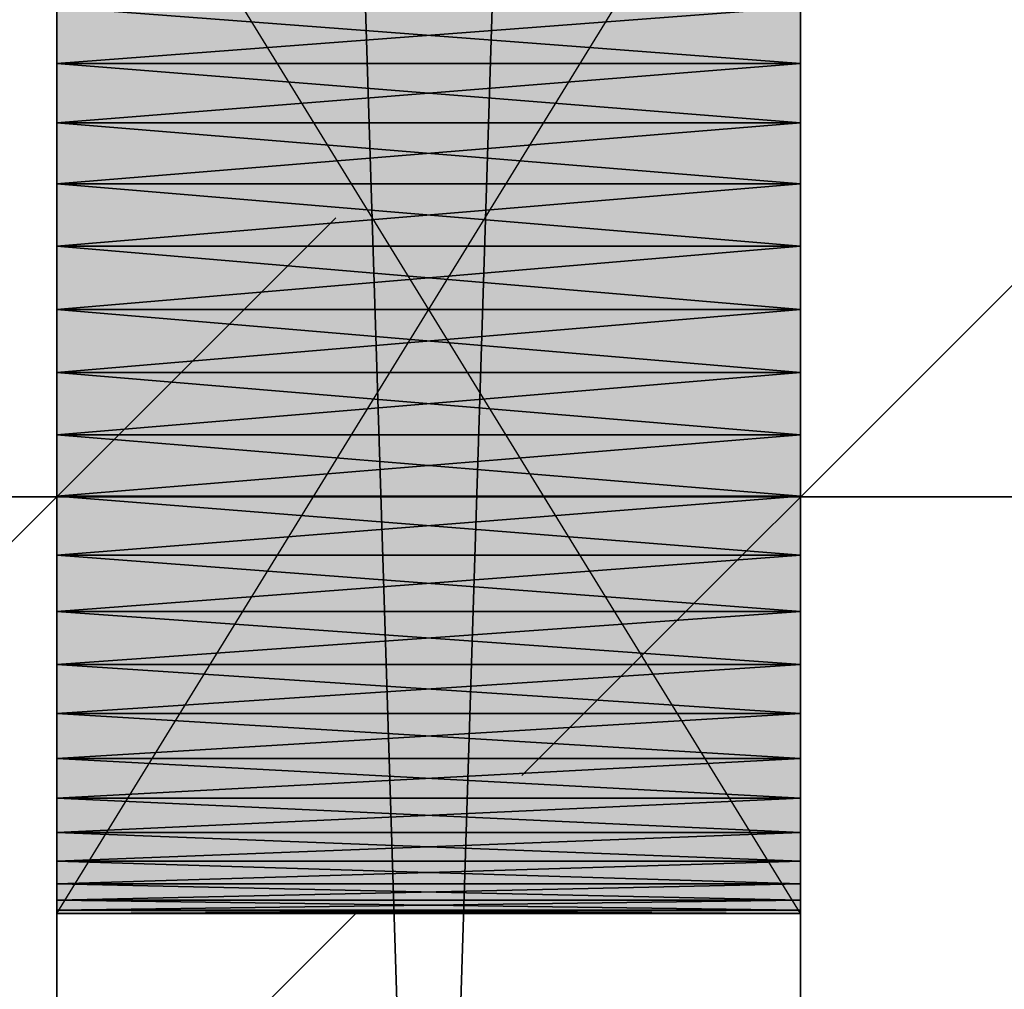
# Model space of a CAD drawing. Header units: millimetres. Extents: x 40580 to 559114, y -343730 to 81020.
# Tile 292 of 656: x 341973 to 342238, y -71118 to -70857. Entities that reach past the tile are written whole.
import ezdxf

# ---------------------------------------------------------------- set-up
doc = ezdxf.new("R2010")
doc.units = ezdxf.units.MM
doc.linetypes.add('______11', pattern=[500, 400, -50, 0, -50])
doc.linetypes.add('______5', pattern=[1100, 800, -100, 100, -100])
for name, color, linetype in [('____________', 7, 'Continuous'), ('___________________', 253, '______5'), ('______________________', 7, 'Continuous'), ('__________________________', 22, 'Continuous')]:
    doc.layers.add(name, color=color, linetype=linetype)
doc.layers.add('Standard', color=7, linetype='Continuous', lineweight=25)

# ---------------------------------------------------------------- blocks, each defined once
blk = doc.blocks.new('ALL_ML_STRICH')
at = {"color": 0, "linetype": 'ByBlock', "lineweight": -2}
for p, q in [((0, -0.5), (0, 0.5)), ((-0.3, -0.3), (0.3, 0.3)), ((-1, 0), (0.5, 0))]:
    blk.add_line(p, q, dxfattribs=at)

msp = doc.modelspace()

# ---------------------------------------------------------------- linework, layer by layer
at = {"layer": '____________', "color": 253, "linetype": '______5'}
msp.add_line((341983.15, -71177.97), (342063.54, -71097.58), dxfattribs=at)
at = {"layer": '___________________', "color": 253, "linetype": '______11'}
msp.add_line((342183.15, -89405.08), (342183.15, -39325.08), dxfattribs=at)
at = {"layer": '______________________', "color": 253, "linetype": 'Continuous'}
for p, q in [((341983.15, -71595.08), (341983.15, -70985.5)), ((342183.15, -71495.08), (342183.15, -70985.5)), ((342183.15, -71495.08), (342183.15, -70985.5))]:
    msp.add_line(p, q, dxfattribs=at)
at = {"layer": '______________________', "color": 7, "linetype": 'Continuous'}
for p, q in [((341983.15, -70985.5), (342183.15, -70985.5)), ((342183.15, -70985.5), (343433.15, -70985.5))]:
    msp.add_line(p, q, dxfattribs=at)
at = {"layer": '__________________________', "color": 92, "linetype": 'Continuous'}
for p, q in [((341983.15, -71097.58), (341983.15, -70772.58)), ((342183.15, -71097.58), (341983.15, -70772.58)), ((341983.15, -71097.58), (342183.15, -70772.58)), ((342183.15, -70772.58), (342183.15, -71097.58)), ((342183.15, -71097.58), (341983.15, -71097.58))]:
    msp.add_line(p, q, dxfattribs=at)
at = {"layer": 'Standard', "color": 3, "linetype": 'Continuous'}
for points in [[(341983.15, -71097.58), (341983.15, -70772.58), (342183.15, -71097.58)], [(342183.15, -71097.58), (341983.15, -70772.58), (342183.15, -70772.58)]]:
    msp.add_solid(points, dxfattribs=at)

# ---------------------------------------------------------------- block references
at = {"layer": '______________________', "color": 7, "linetype": 'Continuous', "xscale": 250, "yscale": 250, "zscale": 250, "rotation": 180}
for p in [(341983.15, -70985.5), (342183.15, -70985.5)]:
    msp.add_blockref('ALL_ML_STRICH', p, dxfattribs=at)
at = {"layer": '______________________', "color": 7, "linetype": 'Continuous', "xscale": 250, "yscale": 250, "zscale": 250}
msp.add_blockref('ALL_ML_STRICH', (342183.15, -70985.5), dxfattribs=at)

# ---------------------------------------------------------------- meshes
at = {"layer": '____________', "color": 7, "linetype": 'Continuous'}
mesh = msp.add_polyface(dxfattribs=at)
corners = [(341983.15, -68215.08, -3800), (341983.15, -74575.08, -3800), (341983.15, -74575.08, -350), (341983.15, -68215.08, -350), (341983.15, -72694.03, -3003.79), (341983.15, -72689.63, -3020.22), (341983.15, -72683.54, -3036.09), (341983.15, -72675.81, -3051.25), (341983.15, -72666.55, -3065.52), (341983.15, -72655.85, -3078.73), (341983.15, -72643.82, -3090.76), (341983.15, -72630.6, -3101.47), (341983.15, -72616.33, -3110.73), (341983.15, -72601.18, -3118.45), (341983.15, -72585.3, -3124.55), (341983.15, -72568.87, -3128.95), (341983.15, -72552.07, -3131.61), (341983.15, -72535.08, -3132.5), (341983.15, -72518.1, -3131.61), (341983.15, -72501.3, -3128.95), (341983.15, -72484.87, -3124.55), (341983.15, -72468.99, -3118.45), (341983.15, -72453.83, -3110.73), (341983.15, -72439.57, -3101.47), (341983.15, -72426.35, -3090.76), (341983.15, -72414.32, -3078.73), (341983.15, -72403.62, -3065.52), (341983.15, -72394.36, -3051.25), (341983.15, -72386.63, -3036.09), (341983.15, -72380.54, -3020.22), (341983.15, -72376.14, -3003.79), (341983.15, -72373.47, -2986.99), (341983.15, -72372.58, -2970), (341983.15, -72373.47, -2953.01), (341983.15, -72376.14, -2936.21), (341983.15, -72380.54, -2919.78), (341983.15, -72386.63, -2903.91), (341983.15, -72394.36, -2888.75), (341983.15, -72403.62, -2874.48), (341983.15, -72414.32, -2861.27), (341983.15, -72426.35, -2849.24), (341983.15, -72439.57, -2838.53), (341983.15, -72453.83, -2829.27), (341983.15, -72468.99, -2821.55), (341983.15, -72484.87, -2815.45), (341983.15, -72501.3, -2811.05), (341983.15, -72518.1, -2808.39), (341983.15, -72535.08, -2807.5), (341983.15, -72552.07, -2808.39), (341983.15, -72568.87, -2811.05), (341983.15, -72585.3, -2815.45), (341983.15, -72601.18, -2821.55), (341983.15, -72616.33, -2829.27), (341983.15, -72630.6, -2838.53), (341983.15, -72643.82, -2849.24), (341983.15, -72655.85, -2861.27), (341983.15, -72666.55, -2874.48), (341983.15, -72675.81, -2888.75), (341983.15, -72683.54, -2903.91), (341983.15, -72689.63, -2919.78), (341983.15, -72694.03, -2936.21), (341983.15, -72696.69, -2953.01), (341983.15, -72697.58, -2970), (341983.15, -72696.69, -2986.99), (341983.15, -71094.03, -3003.79), (341983.15, -71089.63, -3020.22), (341983.15, -71083.54, -3036.09), (341983.15, -71075.81, -3051.25), (341983.15, -71066.55, -3065.52), (341983.15, -71055.85, -3078.73), (341983.15, -71043.82, -3090.76), (341983.15, -71030.6, -3101.47), (341983.15, -71016.33, -3110.73), (341983.15, -71001.18, -3118.45), (341983.15, -70985.3, -3124.55), (341983.15, -70968.87, -3128.95), (341983.15, -70952.07, -3131.61), (341983.15, -70935.08, -3132.5), (341983.15, -70918.1, -3131.61), (341983.15, -70901.3, -3128.95), (341983.15, -70884.87, -3124.55), (341983.15, -70868.99, -3118.45), (341983.15, -70853.83, -3110.73), (341983.15, -70839.57, -3101.47), (341983.15, -70826.35, -3090.76), (341983.15, -70814.32, -3078.73), (341983.15, -70803.62, -3065.52), (341983.15, -70794.36, -3051.25), (341983.15, -70786.63, -3036.09), (341983.15, -70780.54, -3020.22), (341983.15, -70776.14, -3003.79), (341983.15, -70773.47, -2986.99), (341983.15, -70772.58, -2970), (341983.15, -70773.47, -2953.01), (341983.15, -70776.14, -2936.21), (341983.15, -70780.54, -2919.78), (341983.15, -70786.63, -2903.91), (341983.15, -70794.36, -2888.75), (341983.15, -70803.62, -2874.48), (341983.15, -70814.32, -2861.27), (341983.15, -70826.35, -2849.24), (341983.15, -70839.57, -2838.53), (341983.15, -70853.83, -2829.27), (341983.15, -70868.99, -2821.55), (341983.15, -70884.87, -2815.45), (341983.15, -70901.3, -2811.05), (341983.15, -70918.1, -2808.39), (341983.15, -70935.08, -2807.5), (341983.15, -70952.07, -2808.39), (341983.15, -70968.87, -2811.05), (341983.15, -70985.3, -2815.45), (341983.15, -71001.18, -2821.55), (341983.15, -71016.33, -2829.27), (341983.15, -71030.6, -2838.53), (341983.15, -71043.82, -2849.24), (341983.15, -71055.85, -2861.27), (341983.15, -71066.55, -2874.48), (341983.15, -71075.81, -2888.75), (341983.15, -71083.54, -2903.91), (341983.15, -71089.63, -2919.78), (341983.15, -71094.03, -2936.21), (341983.15, -71096.69, -2953.01), (341983.15, -71097.58, -2970), (341983.15, -71096.69, -2986.99), (341983.15, -70494.03, -3003.79), (341983.15, -70489.63, -3020.22), (341983.15, -70483.54, -3036.09), (341983.15, -70475.81, -3051.25), (341983.15, -70466.55, -3065.52), (341983.15, -70455.85, -3078.73), (341983.15, -70443.82, -3090.76), (341983.15, -70430.6, -3101.47), (341983.15, -70416.33, -3110.73), (341983.15, -70401.18, -3118.45), (341983.15, -70385.3, -3124.55), (341983.15, -70368.87, -3128.95), (341983.15, -70352.07, -3131.61), (341983.15, -70335.08, -3132.5), (341983.15, -70318.1, -3131.61), (341983.15, -70301.3, -3128.95), (341983.15, -70284.87, -3124.55), (341983.15, -70268.99, -3118.45), (341983.15, -70253.83, -3110.73), (341983.15, -70239.57, -3101.47), (341983.15, -70226.35, -3090.76), (341983.15, -70214.32, -3078.73), (341983.15, -70203.62, -3065.52), (341983.15, -70194.36, -3051.25), (341983.15, -70186.63, -3036.09), (341983.15, -70180.54, -3020.22), (341983.15, -70176.14, -3003.79), (341983.15, -70173.47, -2986.99), (341983.15, -70172.58, -2970), (341983.15, -70173.47, -2953.01), (341983.15, -70176.14, -2936.21), (341983.15, -70180.54, -2919.78), (341983.15, -70186.63, -2903.91), (341983.15, -70194.36, -2888.75), (341983.15, -70203.62, -2874.48), (341983.15, -70214.32, -2861.27), (341983.15, -70226.35, -2849.24), (341983.15, -70239.57, -2838.53), (341983.15, -70253.83, -2829.27), (341983.15, -70268.99, -2821.55), (341983.15, -70284.87, -2815.45), (341983.15, -70301.3, -2811.05), (341983.15, -70318.1, -2808.39), (341983.15, -70335.08, -2807.5), (341983.15, -70352.07, -2808.39), (341983.15, -70368.87, -2811.05), (341983.15, -70385.3, -2815.45), (341983.15, -70401.18, -2821.55), (341983.15, -70416.33, -2829.27), (341983.15, -70430.6, -2838.53), (341983.15, -70443.82, -2849.24), (341983.15, -70455.85, -2861.27), (341983.15, -70466.55, -2874.48), (341983.15, -70475.81, -2888.75), (341983.15, -70483.54, -2903.91), (341983.15, -70489.63, -2919.78), (341983.15, -70494.03, -2936.21), (341983.15, -70496.69, -2953.01), (341983.15, -70497.58, -2970), (341983.15, -70496.69, -2986.99)]
mesh.append_faces([[corners[k] for k in face] for face in [(19, 64, 1), (0, 83, 136), (169, 99, 3), (109, 33, 3)]], dxfattribs={"vtx0": -1, "vtx1": -1, "vtx2": -1, "color": 7})
mesh.append_faces([[corners[k] for k in face] for face in [(1, 64, 65), (76, 0, 1), (1, 4, 5), (32, 118, 119), (122, 31, 32), (124, 84, 85), (91, 183, 124), (92, 182, 183), (84, 124, 125), (161, 3, 0), (180, 98, 99), (118, 32, 33), (40, 2, 3), (53, 1, 2)]], dxfattribs={"vtx0": -1, "vtx2": -1, "color": 7})
mesh.append_faces([[corners[k] for k in face] for face in [(65, 66, 1), (66, 67, 1), (67, 68, 1), (68, 69, 1), (69, 70, 1), (70, 71, 1), (71, 72, 1), (72, 73, 1), (73, 74, 1), (74, 75, 1), (75, 76, 1), (76, 77, 0), (77, 78, 0), (78, 79, 0), (79, 80, 0), (80, 81, 0), (81, 82, 0), (82, 83, 0), (5, 6, 1), (6, 7, 1), (7, 8, 1), (8, 9, 1), (9, 10, 1), (10, 11, 1), (11, 12, 1), (12, 13, 1), (13, 14, 1), (14, 15, 1), (15, 16, 1), (16, 17, 1), (17, 18, 1), (18, 19, 1), (19, 20, 64), (20, 21, 64), (21, 22, 64), (22, 23, 64), (23, 24, 64), (24, 25, 64), (25, 26, 64), (26, 27, 64), (27, 28, 64), (28, 29, 64), (29, 30, 64), (30, 31, 64), (119, 120, 32), (120, 121, 32), (121, 122, 32), (122, 123, 31), (123, 64, 31), (85, 86, 124), (86, 87, 124), (87, 88, 124), (88, 89, 124), (89, 90, 124), (90, 91, 124), (91, 92, 183), (92, 93, 182), (93, 94, 182), (94, 95, 182), (95, 96, 182), (96, 97, 182), (97, 98, 182), (83, 84, 125), (125, 126, 83), (126, 127, 83), (127, 128, 83), (128, 129, 83), (129, 130, 83), (130, 131, 83), (131, 132, 83), (132, 133, 83), (133, 134, 83), (134, 135, 83), (135, 136, 83), (136, 137, 0), (137, 138, 0), (138, 139, 0), (139, 140, 0), (140, 141, 0), (141, 142, 0), (142, 143, 0), (143, 144, 0), (144, 145, 0), (145, 146, 0), (146, 147, 0), (147, 148, 0), (148, 149, 0), (149, 150, 0), (150, 151, 0), (151, 152, 0), (152, 153, 0), (153, 154, 0), (154, 155, 0), (155, 156, 0), (156, 157, 0), (157, 158, 0), (158, 159, 0), (159, 160, 0), (160, 161, 0), (161, 162, 3), (162, 163, 3), (163, 164, 3), (164, 165, 3), (165, 166, 3), (166, 167, 3), (167, 168, 3), (168, 169, 3), (169, 170, 99), (170, 171, 99), (171, 172, 99), (172, 173, 99), (173, 174, 99), (174, 175, 99), (175, 176, 99), (176, 177, 99), (177, 178, 99), (178, 179, 99), (179, 180, 99), (180, 181, 98), (181, 182, 98), (99, 100, 3), (100, 101, 3), (101, 102, 3), (102, 103, 3), (103, 104, 3), (104, 105, 3), (105, 106, 3), (106, 107, 3), (107, 108, 3), (108, 109, 3), (109, 110, 33), (110, 111, 33), (111, 112, 33), (112, 113, 33), (113, 114, 33), (114, 115, 33), (115, 116, 33), (116, 117, 33), (117, 118, 33), (33, 34, 3), (34, 35, 3), (35, 36, 3), (36, 37, 3), (37, 38, 3), (38, 39, 3), (39, 40, 3), (40, 41, 2), (41, 42, 2), (42, 43, 2), (43, 44, 2), (44, 45, 2), (45, 46, 2), (46, 47, 2), (47, 48, 2), (48, 49, 2), (49, 50, 2), (50, 51, 2), (51, 52, 2), (52, 53, 2), (53, 54, 1), (54, 55, 1), (55, 56, 1), (56, 57, 1), (57, 58, 1), (58, 59, 1), (59, 60, 1), (60, 61, 1), (61, 62, 1), (62, 63, 1), (63, 4, 1)]], dxfattribs={"vtx1": -1, "vtx2": -1, "color": 7})
mesh = msp.add_polyface(dxfattribs=at)
corners = [(342183.15, -74575.08, -3800), (341983.15, -74575.08, -3800), (341983.15, -68215.08, -3800), (342183.15, -68215.08, -3800)]
mesh.append_faces([[corners[k] for k in face] for face in [(1, 2, 0)]], dxfattribs={"vtx1": -1, "color": 7})
mesh.append_faces([[corners[k] for k in face] for face in [(2, 3, 0)]], dxfattribs={"vtx2": -1, "color": 7})
mesh = msp.add_polyface(dxfattribs=at)
corners = [(341983.15, -74575.08, -350), (342183.15, -74575.08, -350), (342183.15, -68215.08, -350), (341983.15, -68215.08, -350)]
mesh.append_faces([[corners[k] for k in face] for face in [(1, 2, 0)]], dxfattribs={"vtx1": -1, "color": 7})
mesh.append_faces([[corners[k] for k in face] for face in [(2, 3, 0)]], dxfattribs={"vtx2": -1, "color": 7})
mesh = msp.add_polyface(dxfattribs=at)
corners = [(342183.15, -74575.08, -3800), (342183.15, -68215.08, -3800), (342183.15, -68215.08, -350), (342183.15, -74575.08, -350), (342183.15, -72689.63, -2919.78), (342183.15, -72683.54, -2903.91), (342183.15, -72675.81, -2888.75), (342183.15, -72666.55, -2874.48), (342183.15, -72655.85, -2861.27), (342183.15, -72643.82, -2849.24), (342183.15, -72630.6, -2838.53), (342183.15, -72616.33, -2829.27), (342183.15, -72601.18, -2821.55), (342183.15, -72585.3, -2815.45), (342183.15, -72568.87, -2811.05), (342183.15, -72552.07, -2808.39), (342183.15, -72535.08, -2807.5), (342183.15, -72518.1, -2808.39), (342183.15, -72501.3, -2811.05), (342183.15, -72484.87, -2815.45), (342183.15, -72468.99, -2821.55), (342183.15, -72453.83, -2829.27), (342183.15, -72439.57, -2838.53), (342183.15, -72426.35, -2849.24), (342183.15, -72414.32, -2861.27), (342183.15, -72403.62, -2874.48), (342183.15, -72394.36, -2888.75), (342183.15, -72386.63, -2903.91), (342183.15, -72380.54, -2919.78), (342183.15, -72376.14, -2936.21), (342183.15, -72373.47, -2953.01), (342183.15, -72372.58, -2970), (342183.15, -72373.47, -2986.99), (342183.15, -72376.14, -3003.79), (342183.15, -72380.54, -3020.22), (342183.15, -72386.63, -3036.09), (342183.15, -72394.36, -3051.25), (342183.15, -72403.62, -3065.52), (342183.15, -72414.32, -3078.73), (342183.15, -72426.35, -3090.76), (342183.15, -72439.57, -3101.47), (342183.15, -72453.83, -3110.73), (342183.15, -72468.99, -3118.45), (342183.15, -72484.87, -3124.55), (342183.15, -72501.3, -3128.95), (342183.15, -72518.1, -3131.61), (342183.15, -72535.08, -3132.5), (342183.15, -72552.07, -3131.61), (342183.15, -72568.87, -3128.95), (342183.15, -72585.3, -3124.55), (342183.15, -72601.18, -3118.45), (342183.15, -72616.33, -3110.73), (342183.15, -72630.6, -3101.47), (342183.15, -72643.82, -3090.76), (342183.15, -72655.85, -3078.73), (342183.15, -72666.55, -3065.52), (342183.15, -72675.81, -3051.25), (342183.15, -72683.54, -3036.09), (342183.15, -72689.63, -3020.22), (342183.15, -72694.03, -3003.79), (342183.15, -72696.69, -2986.99), (342183.15, -72697.58, -2970), (342183.15, -72696.69, -2953.01), (342183.15, -72694.03, -2936.21), (342183.15, -71089.63, -2919.78), (342183.15, -71083.54, -2903.91), (342183.15, -71075.81, -2888.75), (342183.15, -71066.55, -2874.48), (342183.15, -71055.85, -2861.27), (342183.15, -71043.82, -2849.24), (342183.15, -71030.6, -2838.53), (342183.15, -71016.33, -2829.27), (342183.15, -71001.18, -2821.55), (342183.15, -70985.3, -2815.45), (342183.15, -70968.87, -2811.05), (342183.15, -70952.07, -2808.39), (342183.15, -70935.08, -2807.5), (342183.15, -70918.1, -2808.39), (342183.15, -70901.3, -2811.05), (342183.15, -70884.87, -2815.45), (342183.15, -70868.99, -2821.55), (342183.15, -70853.83, -2829.27), (342183.15, -70839.57, -2838.53), (342183.15, -70826.35, -2849.24), (342183.15, -70814.32, -2861.27), (342183.15, -70803.62, -2874.48), (342183.15, -70794.36, -2888.75), (342183.15, -70786.63, -2903.91), (342183.15, -70780.54, -2919.78), (342183.15, -70776.14, -2936.21), (342183.15, -70773.47, -2953.01), (342183.15, -70772.58, -2970), (342183.15, -70773.47, -2986.99), (342183.15, -70776.14, -3003.79), (342183.15, -70780.54, -3020.22), (342183.15, -70786.63, -3036.09), (342183.15, -70794.36, -3051.25), (342183.15, -70803.62, -3065.52), (342183.15, -70814.32, -3078.73), (342183.15, -70826.35, -3090.76), (342183.15, -70839.57, -3101.47), (342183.15, -70853.83, -3110.73), (342183.15, -70868.99, -3118.45), (342183.15, -70884.87, -3124.55), (342183.15, -70901.3, -3128.95), (342183.15, -70918.1, -3131.61), (342183.15, -70935.08, -3132.5), (342183.15, -70952.07, -3131.61), (342183.15, -70968.87, -3128.95), (342183.15, -70985.3, -3124.55), (342183.15, -71001.18, -3118.45), (342183.15, -71016.33, -3110.73), (342183.15, -71030.6, -3101.47), (342183.15, -71043.82, -3090.76), (342183.15, -71055.85, -3078.73), (342183.15, -71066.55, -3065.52), (342183.15, -71075.81, -3051.25), (342183.15, -71083.54, -3036.09), (342183.15, -71089.63, -3020.22), (342183.15, -71094.03, -3003.79), (342183.15, -71096.69, -2986.99), (342183.15, -71097.58, -2970), (342183.15, -71096.69, -2953.01), (342183.15, -71094.03, -2936.21), (342183.15, -70489.63, -2919.78), (342183.15, -70483.54, -2903.91), (342183.15, -70475.81, -2888.75), (342183.15, -70466.55, -2874.48), (342183.15, -70455.85, -2861.27), (342183.15, -70443.82, -2849.24), (342183.15, -70430.6, -2838.53), (342183.15, -70416.33, -2829.27), (342183.15, -70401.18, -2821.55), (342183.15, -70385.3, -2815.45), (342183.15, -70368.87, -2811.05), (342183.15, -70352.07, -2808.39), (342183.15, -70335.08, -2807.5), (342183.15, -70318.1, -2808.39), (342183.15, -70301.3, -2811.05), (342183.15, -70284.87, -2815.45), (342183.15, -70268.99, -2821.55), (342183.15, -70253.83, -2829.27), (342183.15, -70239.57, -2838.53), (342183.15, -70226.35, -2849.24), (342183.15, -70214.32, -2861.27), (342183.15, -70203.62, -2874.48), (342183.15, -70194.36, -2888.75), (342183.15, -70186.63, -2903.91), (342183.15, -70180.54, -2919.78), (342183.15, -70176.14, -2936.21), (342183.15, -70173.47, -2953.01), (342183.15, -70172.58, -2970), (342183.15, -70173.47, -2986.99), (342183.15, -70176.14, -3003.79), (342183.15, -70180.54, -3020.22), (342183.15, -70186.63, -3036.09), (342183.15, -70194.36, -3051.25), (342183.15, -70203.62, -3065.52), (342183.15, -70214.32, -3078.73), (342183.15, -70226.35, -3090.76), (342183.15, -70239.57, -3101.47), (342183.15, -70253.83, -3110.73), (342183.15, -70268.99, -3118.45), (342183.15, -70284.87, -3124.55), (342183.15, -70301.3, -3128.95), (342183.15, -70318.1, -3131.61), (342183.15, -70335.08, -3132.5), (342183.15, -70352.07, -3131.61), (342183.15, -70368.87, -3128.95), (342183.15, -70385.3, -3124.55), (342183.15, -70401.18, -3118.45), (342183.15, -70416.33, -3110.73), (342183.15, -70430.6, -3101.47), (342183.15, -70443.82, -3090.76), (342183.15, -70455.85, -3078.73), (342183.15, -70466.55, -3065.52), (342183.15, -70475.81, -3051.25), (342183.15, -70483.54, -3036.09), (342183.15, -70489.63, -3020.22), (342183.15, -70494.03, -3003.79), (342183.15, -70496.69, -2986.99), (342183.15, -70497.58, -2970), (342183.15, -70496.69, -2953.01), (342183.15, -70494.03, -2936.21)]
mesh.append_faces([[corners[k] for k in face] for face in [(18, 64, 3), (79, 124, 3), (169, 94, 1), (108, 32, 1)]], dxfattribs={"vtx0": -1, "vtx1": -1, "vtx2": -1, "color": 7})
mesh.append_faces([[corners[k] for k in face] for face in [(0, 4, 5), (10, 3, 0), (31, 117, 118), (121, 30, 31), (3, 64, 65), (90, 182, 183), (91, 181, 182), (92, 178, 179), (181, 91, 92), (93, 173, 174), (178, 92, 93), (3, 124, 125), (129, 2, 3), (143, 1, 2), (173, 93, 94), (117, 31, 32), (44, 0, 1)]], dxfattribs={"vtx0": -1, "vtx2": -1, "color": 7})
mesh.append_faces([[corners[k] for k in face] for face in [(5, 6, 0), (6, 7, 0), (7, 8, 0), (8, 9, 0), (9, 10, 0), (10, 11, 3), (11, 12, 3), (12, 13, 3), (13, 14, 3), (14, 15, 3), (15, 16, 3), (16, 17, 3), (17, 18, 3), (18, 19, 64), (19, 20, 64), (20, 21, 64), (21, 22, 64), (22, 23, 64), (23, 24, 64), (24, 25, 64), (25, 26, 64), (26, 27, 64), (27, 28, 64), (28, 29, 64), (29, 30, 64), (118, 119, 31), (119, 120, 31), (120, 121, 31), (121, 122, 30), (122, 123, 30), (123, 64, 30), (65, 66, 3), (66, 67, 3), (67, 68, 3), (68, 69, 3), (69, 70, 3), (70, 71, 3), (71, 72, 3), (72, 73, 3), (73, 74, 3), (74, 75, 3), (75, 76, 3), (76, 77, 3), (77, 78, 3), (78, 79, 3), (79, 80, 124), (80, 81, 124), (81, 82, 124), (82, 83, 124), (83, 84, 124), (84, 85, 124), (85, 86, 124), (86, 87, 124), (87, 88, 124), (88, 89, 124), (89, 90, 183), (183, 124, 89), (90, 91, 182), (179, 180, 92), (180, 181, 92), (174, 175, 93), (175, 176, 93), (176, 177, 93), (177, 178, 93), (125, 126, 3), (126, 127, 3), (127, 128, 3), (128, 129, 3), (129, 130, 2), (130, 131, 2), (131, 132, 2), (132, 133, 2), (133, 134, 2), (134, 135, 2), (135, 136, 2), (136, 137, 2), (137, 138, 2), (138, 139, 2), (139, 140, 2), (140, 141, 2), (141, 142, 2), (142, 143, 2), (143, 144, 1), (144, 145, 1), (145, 146, 1), (146, 147, 1), (147, 148, 1), (148, 149, 1), (149, 150, 1), (150, 151, 1), (151, 152, 1), (152, 153, 1), (153, 154, 1), (154, 155, 1), (155, 156, 1), (156, 157, 1), (157, 158, 1), (158, 159, 1), (159, 160, 1), (160, 161, 1), (161, 162, 1), (162, 163, 1), (163, 164, 1), (164, 165, 1), (165, 166, 1), (166, 167, 1), (167, 168, 1), (168, 169, 1), (169, 170, 94), (170, 171, 94), (171, 172, 94), (172, 173, 94), (94, 95, 1), (95, 96, 1), (96, 97, 1), (97, 98, 1), (98, 99, 1), (99, 100, 1), (100, 101, 1), (101, 102, 1), (102, 103, 1), (103, 104, 1), (104, 105, 1), (105, 106, 1), (106, 107, 1), (107, 108, 1), (108, 109, 32), (109, 110, 32), (110, 111, 32), (111, 112, 32), (112, 113, 32), (113, 114, 32), (114, 115, 32), (115, 116, 32), (116, 117, 32), (32, 33, 1), (33, 34, 1), (34, 35, 1), (35, 36, 1), (36, 37, 1), (37, 38, 1), (38, 39, 1), (39, 40, 1), (40, 41, 1), (41, 42, 1), (42, 43, 1), (43, 44, 1), (44, 45, 0), (45, 46, 0), (46, 47, 0), (47, 48, 0), (48, 49, 0), (49, 50, 0), (50, 51, 0), (51, 52, 0), (52, 53, 0), (53, 54, 0), (54, 55, 0), (55, 56, 0), (56, 57, 0), (57, 58, 0), (58, 59, 0), (59, 60, 0), (60, 61, 0), (61, 62, 0), (62, 63, 0), (63, 4, 0)]], dxfattribs={"vtx1": -1, "vtx2": -1, "color": 7})
mesh = msp.add_polyface(dxfattribs=at)
corners = [(342183.15, -70868.99, -3118.45), (342183.15, -70853.83, -3110.73), (341983.15, -70853.83, -3110.73), (341983.15, -70868.99, -3118.45)]
mesh.append_faces([[corners[k] for k in face] for face in [(1, 2, 0)]], dxfattribs={"vtx1": -1, "color": 7})
mesh.append_faces([[corners[k] for k in face] for face in [(2, 3, 0)]], dxfattribs={"vtx2": -1, "color": 7})
mesh = msp.add_polyface(dxfattribs=at)
corners = [(342183.15, -70853.83, -2829.27), (342183.15, -70868.99, -2821.55), (341983.15, -70868.99, -2821.55), (341983.15, -70853.83, -2829.27)]
mesh.append_faces([[corners[k] for k in face] for face in [(1, 2, 0)]], dxfattribs={"vtx1": -1, "color": 7})
mesh.append_faces([[corners[k] for k in face] for face in [(2, 3, 0)]], dxfattribs={"vtx2": -1, "color": 7})
mesh = msp.add_polyface(dxfattribs=at)
corners = [(342183.15, -70884.87, -3124.55), (342183.15, -70868.99, -3118.45), (341983.15, -70868.99, -3118.45), (341983.15, -70884.87, -3124.55)]
mesh.append_faces([[corners[k] for k in face] for face in [(1, 2, 0)]], dxfattribs={"vtx1": -1, "color": 7})
mesh.append_faces([[corners[k] for k in face] for face in [(2, 3, 0)]], dxfattribs={"vtx2": -1, "color": 7})
mesh = msp.add_polyface(dxfattribs=at)
corners = [(342183.15, -70868.99, -2821.55), (342183.15, -70884.87, -2815.45), (341983.15, -70884.87, -2815.45), (341983.15, -70868.99, -2821.55)]
mesh.append_faces([[corners[k] for k in face] for face in [(1, 2, 0)]], dxfattribs={"vtx1": -1, "color": 7})
mesh.append_faces([[corners[k] for k in face] for face in [(2, 3, 0)]], dxfattribs={"vtx2": -1, "color": 7})
mesh = msp.add_polyface(dxfattribs=at)
corners = [(342183.15, -70901.3, -3128.95), (342183.15, -70884.87, -3124.55), (341983.15, -70884.87, -3124.55), (341983.15, -70901.3, -3128.95)]
mesh.append_faces([[corners[k] for k in face] for face in [(1, 2, 0)]], dxfattribs={"vtx1": -1, "color": 7})
mesh.append_faces([[corners[k] for k in face] for face in [(2, 3, 0)]], dxfattribs={"vtx2": -1, "color": 7})
mesh = msp.add_polyface(dxfattribs=at)
corners = [(342183.15, -70884.87, -2815.45), (342183.15, -70901.3, -2811.05), (341983.15, -70901.3, -2811.05), (341983.15, -70884.87, -2815.45)]
mesh.append_faces([[corners[k] for k in face] for face in [(1, 2, 0)]], dxfattribs={"vtx1": -1, "color": 7})
mesh.append_faces([[corners[k] for k in face] for face in [(2, 3, 0)]], dxfattribs={"vtx2": -1, "color": 7})
mesh = msp.add_polyface(dxfattribs=at)
corners = [(342183.15, -70918.1, -3131.61), (342183.15, -70901.3, -3128.95), (341983.15, -70901.3, -3128.95), (341983.15, -70918.1, -3131.61)]
mesh.append_faces([[corners[k] for k in face] for face in [(1, 2, 0)]], dxfattribs={"vtx1": -1, "color": 7})
mesh.append_faces([[corners[k] for k in face] for face in [(2, 3, 0)]], dxfattribs={"vtx2": -1, "color": 7})
mesh = msp.add_polyface(dxfattribs=at)
corners = [(342183.15, -70901.3, -2811.05), (342183.15, -70918.1, -2808.39), (341983.15, -70918.1, -2808.39), (341983.15, -70901.3, -2811.05)]
mesh.append_faces([[corners[k] for k in face] for face in [(1, 2, 0)]], dxfattribs={"vtx1": -1, "color": 7})
mesh.append_faces([[corners[k] for k in face] for face in [(2, 3, 0)]], dxfattribs={"vtx2": -1, "color": 7})
mesh = msp.add_polyface(dxfattribs=at)
corners = [(342183.15, -70935.08, -3132.5), (342183.15, -70918.1, -3131.61), (341983.15, -70918.1, -3131.61), (341983.15, -70935.08, -3132.5)]
mesh.append_faces([[corners[k] for k in face] for face in [(1, 2, 0)]], dxfattribs={"vtx1": -1, "color": 7})
mesh.append_faces([[corners[k] for k in face] for face in [(2, 3, 0)]], dxfattribs={"vtx2": -1, "color": 7})
mesh = msp.add_polyface(dxfattribs=at)
corners = [(342183.15, -70918.1, -2808.39), (342183.15, -70935.08, -2807.5), (341983.15, -70935.08, -2807.5), (341983.15, -70918.1, -2808.39)]
mesh.append_faces([[corners[k] for k in face] for face in [(1, 2, 0)]], dxfattribs={"vtx1": -1, "color": 7})
mesh.append_faces([[corners[k] for k in face] for face in [(2, 3, 0)]], dxfattribs={"vtx2": -1, "color": 7})
mesh = msp.add_polyface(dxfattribs=at)
corners = [(342183.15, -70952.07, -3131.61), (342183.15, -70935.08, -3132.5), (341983.15, -70935.08, -3132.5), (341983.15, -70952.07, -3131.61)]
mesh.append_faces([[corners[k] for k in face] for face in [(1, 2, 0)]], dxfattribs={"vtx1": -1, "color": 7})
mesh.append_faces([[corners[k] for k in face] for face in [(2, 3, 0)]], dxfattribs={"vtx2": -1, "color": 7})
mesh = msp.add_polyface(dxfattribs=at)
corners = [(342183.15, -70935.08, -2807.5), (342183.15, -70952.07, -2808.39), (341983.15, -70952.07, -2808.39), (341983.15, -70935.08, -2807.5)]
mesh.append_faces([[corners[k] for k in face] for face in [(1, 2, 0)]], dxfattribs={"vtx1": -1, "color": 7})
mesh.append_faces([[corners[k] for k in face] for face in [(2, 3, 0)]], dxfattribs={"vtx2": -1, "color": 7})
mesh = msp.add_polyface(dxfattribs=at)
corners = [(342183.15, -70968.87, -3128.95), (342183.15, -70952.07, -3131.61), (341983.15, -70952.07, -3131.61), (341983.15, -70968.87, -3128.95)]
mesh.append_faces([[corners[k] for k in face] for face in [(1, 2, 0)]], dxfattribs={"vtx1": -1, "color": 7})
mesh.append_faces([[corners[k] for k in face] for face in [(2, 3, 0)]], dxfattribs={"vtx2": -1, "color": 7})
mesh = msp.add_polyface(dxfattribs=at)
corners = [(342183.15, -70952.07, -2808.39), (342183.15, -70968.87, -2811.05), (341983.15, -70968.87, -2811.05), (341983.15, -70952.07, -2808.39)]
mesh.append_faces([[corners[k] for k in face] for face in [(1, 2, 0)]], dxfattribs={"vtx1": -1, "color": 7})
mesh.append_faces([[corners[k] for k in face] for face in [(2, 3, 0)]], dxfattribs={"vtx2": -1, "color": 7})
mesh = msp.add_polyface(dxfattribs=at)
corners = [(342183.15, -70985.3, -3124.55), (342183.15, -70968.87, -3128.95), (341983.15, -70968.87, -3128.95), (341983.15, -70985.3, -3124.55)]
mesh.append_faces([[corners[k] for k in face] for face in [(1, 2, 0)]], dxfattribs={"vtx1": -1, "color": 7})
mesh.append_faces([[corners[k] for k in face] for face in [(2, 3, 0)]], dxfattribs={"vtx2": -1, "color": 7})
mesh = msp.add_polyface(dxfattribs=at)
corners = [(342183.15, -70968.87, -2811.05), (342183.15, -70985.3, -2815.45), (341983.15, -70985.3, -2815.45), (341983.15, -70968.87, -2811.05)]
mesh.append_faces([[corners[k] for k in face] for face in [(1, 2, 0)]], dxfattribs={"vtx1": -1, "color": 7})
mesh.append_faces([[corners[k] for k in face] for face in [(2, 3, 0)]], dxfattribs={"vtx2": -1, "color": 7})
mesh = msp.add_polyface(dxfattribs=at)
corners = [(342183.15, -71001.18, -3118.45), (342183.15, -70985.3, -3124.55), (341983.15, -70985.3, -3124.55), (341983.15, -71001.18, -3118.45)]
mesh.append_faces([[corners[k] for k in face] for face in [(1, 2, 0)]], dxfattribs={"vtx1": -1, "color": 7})
mesh.append_faces([[corners[k] for k in face] for face in [(2, 3, 0)]], dxfattribs={"vtx2": -1, "color": 7})
mesh = msp.add_polyface(dxfattribs=at)
corners = [(342183.15, -70985.3, -2815.45), (342183.15, -71001.18, -2821.55), (341983.15, -71001.18, -2821.55), (341983.15, -70985.3, -2815.45)]
mesh.append_faces([[corners[k] for k in face] for face in [(1, 2, 0)]], dxfattribs={"vtx1": -1, "color": 7})
mesh.append_faces([[corners[k] for k in face] for face in [(2, 3, 0)]], dxfattribs={"vtx2": -1, "color": 7})
mesh = msp.add_polyface(dxfattribs=at)
corners = [(342183.15, -71016.33, -3110.73), (342183.15, -71001.18, -3118.45), (341983.15, -71001.18, -3118.45), (341983.15, -71016.33, -3110.73)]
mesh.append_faces([[corners[k] for k in face] for face in [(1, 2, 0)]], dxfattribs={"vtx1": -1, "color": 7})
mesh.append_faces([[corners[k] for k in face] for face in [(2, 3, 0)]], dxfattribs={"vtx2": -1, "color": 7})
mesh = msp.add_polyface(dxfattribs=at)
corners = [(342183.15, -71001.18, -2821.55), (342183.15, -71016.33, -2829.27), (341983.15, -71016.33, -2829.27), (341983.15, -71001.18, -2821.55)]
mesh.append_faces([[corners[k] for k in face] for face in [(1, 2, 0)]], dxfattribs={"vtx1": -1, "color": 7})
mesh.append_faces([[corners[k] for k in face] for face in [(2, 3, 0)]], dxfattribs={"vtx2": -1, "color": 7})
mesh = msp.add_polyface(dxfattribs=at)
corners = [(342183.15, -71030.6, -3101.47), (342183.15, -71016.33, -3110.73), (341983.15, -71016.33, -3110.73), (341983.15, -71030.6, -3101.47)]
mesh.append_faces([[corners[k] for k in face] for face in [(1, 2, 0)]], dxfattribs={"vtx1": -1, "color": 7})
mesh.append_faces([[corners[k] for k in face] for face in [(2, 3, 0)]], dxfattribs={"vtx2": -1, "color": 7})
mesh = msp.add_polyface(dxfattribs=at)
corners = [(342183.15, -71016.33, -2829.27), (342183.15, -71030.6, -2838.53), (341983.15, -71030.6, -2838.53), (341983.15, -71016.33, -2829.27)]
mesh.append_faces([[corners[k] for k in face] for face in [(1, 2, 0)]], dxfattribs={"vtx1": -1, "color": 7})
mesh.append_faces([[corners[k] for k in face] for face in [(2, 3, 0)]], dxfattribs={"vtx2": -1, "color": 7})
mesh = msp.add_polyface(dxfattribs=at)
corners = [(342183.15, -71043.82, -3090.76), (342183.15, -71030.6, -3101.47), (341983.15, -71030.6, -3101.47), (341983.15, -71043.82, -3090.76)]
mesh.append_faces([[corners[k] for k in face] for face in [(1, 2, 0)]], dxfattribs={"vtx1": -1, "color": 7})
mesh.append_faces([[corners[k] for k in face] for face in [(2, 3, 0)]], dxfattribs={"vtx2": -1, "color": 7})
mesh = msp.add_polyface(dxfattribs=at)
corners = [(342183.15, -71030.6, -2838.53), (342183.15, -71043.82, -2849.24), (341983.15, -71043.82, -2849.24), (341983.15, -71030.6, -2838.53)]
mesh.append_faces([[corners[k] for k in face] for face in [(1, 2, 0)]], dxfattribs={"vtx1": -1, "color": 7})
mesh.append_faces([[corners[k] for k in face] for face in [(2, 3, 0)]], dxfattribs={"vtx2": -1, "color": 7})
mesh = msp.add_polyface(dxfattribs=at)
corners = [(342183.15, -71055.85, -3078.73), (342183.15, -71043.82, -3090.76), (341983.15, -71043.82, -3090.76), (341983.15, -71055.85, -3078.73)]
mesh.append_faces([[corners[k] for k in face] for face in [(1, 2, 0)]], dxfattribs={"vtx1": -1, "color": 7})
mesh.append_faces([[corners[k] for k in face] for face in [(2, 3, 0)]], dxfattribs={"vtx2": -1, "color": 7})
mesh = msp.add_polyface(dxfattribs=at)
corners = [(342183.15, -71043.82, -2849.24), (342183.15, -71055.85, -2861.27), (341983.15, -71055.85, -2861.27), (341983.15, -71043.82, -2849.24)]
mesh.append_faces([[corners[k] for k in face] for face in [(1, 2, 0)]], dxfattribs={"vtx1": -1, "color": 7})
mesh.append_faces([[corners[k] for k in face] for face in [(2, 3, 0)]], dxfattribs={"vtx2": -1, "color": 7})
mesh = msp.add_polyface(dxfattribs=at)
corners = [(342183.15, -71066.55, -3065.52), (342183.15, -71055.85, -3078.73), (341983.15, -71055.85, -3078.73), (341983.15, -71066.55, -3065.52)]
mesh.append_faces([[corners[k] for k in face] for face in [(1, 2, 0)]], dxfattribs={"vtx1": -1, "color": 7})
mesh.append_faces([[corners[k] for k in face] for face in [(2, 3, 0)]], dxfattribs={"vtx2": -1, "color": 7})
mesh = msp.add_polyface(dxfattribs=at)
corners = [(342183.15, -71055.85, -2861.27), (342183.15, -71066.55, -2874.48), (341983.15, -71066.55, -2874.48), (341983.15, -71055.85, -2861.27)]
mesh.append_faces([[corners[k] for k in face] for face in [(1, 2, 0)]], dxfattribs={"vtx1": -1, "color": 7})
mesh.append_faces([[corners[k] for k in face] for face in [(2, 3, 0)]], dxfattribs={"vtx2": -1, "color": 7})
mesh = msp.add_polyface(dxfattribs=at)
corners = [(342183.15, -71075.81, -3051.25), (342183.15, -71066.55, -3065.52), (341983.15, -71066.55, -3065.52), (341983.15, -71075.81, -3051.25)]
mesh.append_faces([[corners[k] for k in face] for face in [(1, 2, 0)]], dxfattribs={"vtx1": -1, "color": 7})
mesh.append_faces([[corners[k] for k in face] for face in [(2, 3, 0)]], dxfattribs={"vtx2": -1, "color": 7})
mesh = msp.add_polyface(dxfattribs=at)
corners = [(342183.15, -71066.55, -2874.48), (342183.15, -71075.81, -2888.75), (341983.15, -71075.81, -2888.75), (341983.15, -71066.55, -2874.48)]
mesh.append_faces([[corners[k] for k in face] for face in [(1, 2, 0)]], dxfattribs={"vtx1": -1, "color": 7})
mesh.append_faces([[corners[k] for k in face] for face in [(2, 3, 0)]], dxfattribs={"vtx2": -1, "color": 7})
mesh = msp.add_polyface(dxfattribs=at)
corners = [(342183.15, -71083.54, -3036.09), (342183.15, -71075.81, -3051.25), (341983.15, -71075.81, -3051.25), (341983.15, -71083.54, -3036.09)]
mesh.append_faces([[corners[k] for k in face] for face in [(1, 2, 0)]], dxfattribs={"vtx1": -1, "color": 7})
mesh.append_faces([[corners[k] for k in face] for face in [(2, 3, 0)]], dxfattribs={"vtx2": -1, "color": 7})
mesh = msp.add_polyface(dxfattribs=at)
corners = [(342183.15, -71075.81, -2888.75), (342183.15, -71083.54, -2903.91), (341983.15, -71083.54, -2903.91), (341983.15, -71075.81, -2888.75)]
mesh.append_faces([[corners[k] for k in face] for face in [(1, 2, 0)]], dxfattribs={"vtx1": -1, "color": 7})
mesh.append_faces([[corners[k] for k in face] for face in [(2, 3, 0)]], dxfattribs={"vtx2": -1, "color": 7})
mesh = msp.add_polyface(dxfattribs=at)
corners = [(342183.15, -71089.63, -3020.22), (342183.15, -71083.54, -3036.09), (341983.15, -71083.54, -3036.09), (341983.15, -71089.63, -3020.22)]
mesh.append_faces([[corners[k] for k in face] for face in [(1, 2, 0)]], dxfattribs={"vtx1": -1, "color": 7})
mesh.append_faces([[corners[k] for k in face] for face in [(2, 3, 0)]], dxfattribs={"vtx2": -1, "color": 7})
mesh = msp.add_polyface(dxfattribs=at)
corners = [(342183.15, -71083.54, -2903.91), (342183.15, -71089.63, -2919.78), (341983.15, -71089.63, -2919.78), (341983.15, -71083.54, -2903.91)]
mesh.append_faces([[corners[k] for k in face] for face in [(1, 2, 0)]], dxfattribs={"vtx1": -1, "color": 7})
mesh.append_faces([[corners[k] for k in face] for face in [(2, 3, 0)]], dxfattribs={"vtx2": -1, "color": 7})
mesh = msp.add_polyface(dxfattribs=at)
corners = [(342183.15, -71094.03, -3003.79), (342183.15, -71089.63, -3020.22), (341983.15, -71089.63, -3020.22), (341983.15, -71094.03, -3003.79)]
mesh.append_faces([[corners[k] for k in face] for face in [(1, 2, 0)]], dxfattribs={"vtx1": -1, "color": 7})
mesh.append_faces([[corners[k] for k in face] for face in [(2, 3, 0)]], dxfattribs={"vtx2": -1, "color": 7})
mesh = msp.add_polyface(dxfattribs=at)
corners = [(342183.15, -71089.63, -2919.78), (342183.15, -71094.03, -2936.21), (341983.15, -71094.03, -2936.21), (341983.15, -71089.63, -2919.78)]
mesh.append_faces([[corners[k] for k in face] for face in [(1, 2, 0)]], dxfattribs={"vtx1": -1, "color": 7})
mesh.append_faces([[corners[k] for k in face] for face in [(2, 3, 0)]], dxfattribs={"vtx2": -1, "color": 7})
mesh = msp.add_polyface(dxfattribs=at)
corners = [(342183.15, -71096.69, -2986.99), (342183.15, -71094.03, -3003.79), (341983.15, -71094.03, -3003.79), (341983.15, -71096.69, -2986.99)]
mesh.append_faces([[corners[k] for k in face] for face in [(1, 2, 0)]], dxfattribs={"vtx1": -1, "color": 7})
mesh.append_faces([[corners[k] for k in face] for face in [(2, 3, 0)]], dxfattribs={"vtx2": -1, "color": 7})
mesh = msp.add_polyface(dxfattribs=at)
corners = [(342183.15, -71094.03, -2936.21), (342183.15, -71096.69, -2953.01), (341983.15, -71096.69, -2953.01), (341983.15, -71094.03, -2936.21)]
mesh.append_faces([[corners[k] for k in face] for face in [(1, 2, 0)]], dxfattribs={"vtx1": -1, "color": 7})
mesh.append_faces([[corners[k] for k in face] for face in [(2, 3, 0)]], dxfattribs={"vtx2": -1, "color": 7})
mesh = msp.add_polyface(dxfattribs=at)
corners = [(342183.15, -71097.58, -2970), (342183.15, -71096.69, -2986.99), (341983.15, -71096.69, -2986.99), (341983.15, -71097.58, -2970)]
mesh.append_faces([[corners[k] for k in face] for face in [(1, 2, 0)]], dxfattribs={"vtx1": -1, "color": 7})
mesh.append_faces([[corners[k] for k in face] for face in [(2, 3, 0)]], dxfattribs={"vtx2": -1, "color": 7})
mesh = msp.add_polyface(dxfattribs=at)
corners = [(342183.15, -71096.69, -2953.01), (342183.15, -71097.58, -2970), (341983.15, -71097.58, -2970), (341983.15, -71096.69, -2953.01)]
mesh.append_faces([[corners[k] for k in face] for face in [(1, 2, 0)]], dxfattribs={"vtx1": -1, "color": 7})
mesh.append_faces([[corners[k] for k in face] for face in [(2, 3, 0)]], dxfattribs={"vtx2": -1, "color": 7})

doc.saveas('drawing.dxf')
